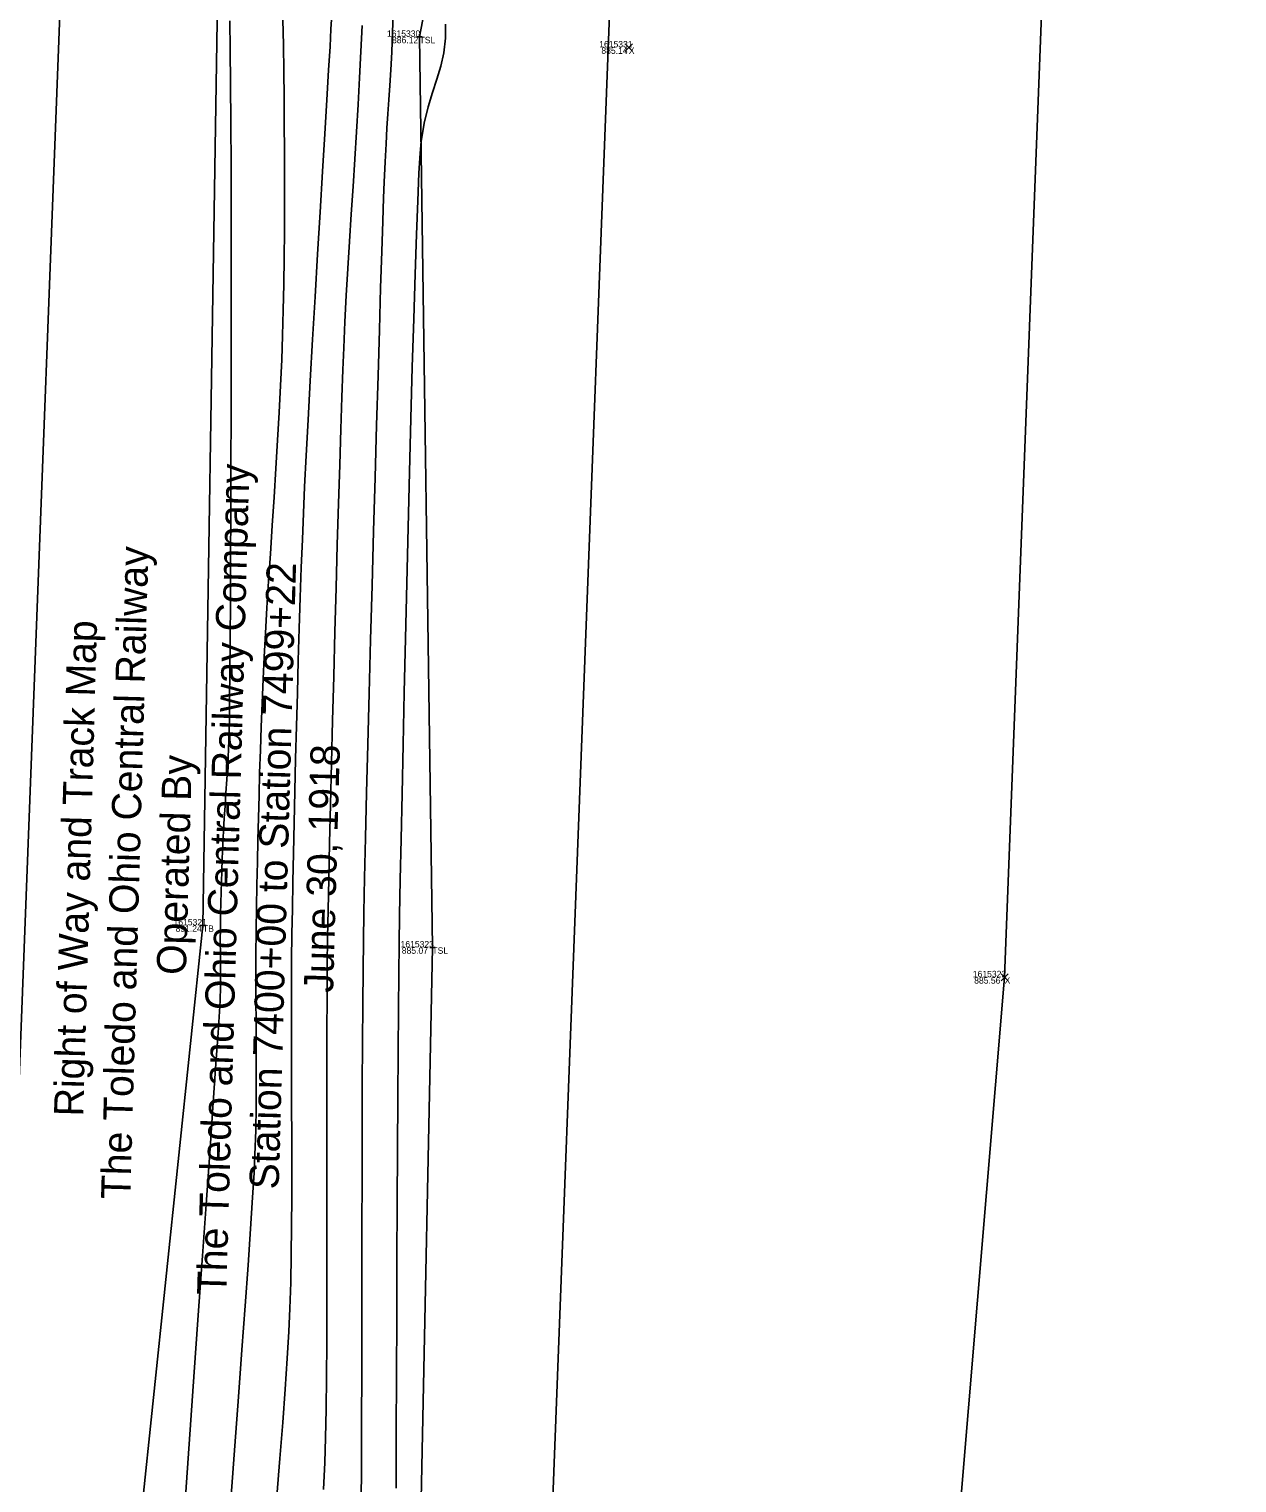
# Model space of a CAD drawing. Extents: x 1957117 to 1971063, y 701601 to 715861.
# Drawn here: x 1962728.7 to 1962794.7, y 702773.8 to 702853.2 of the extents above; entities that cross this region are included whole.
import ezdxf

# ---------------------------------------------------------------- set-up
doc = ezdxf.new("R2010")
doc.units = 0
for name, color, linetype in [('AP_X_Lights', 7, 'Continuous'), ('DT_X_Break_Line', 7, 'Continuous'), ('DT_X_Contour_Major', 7, 'Continuous'), ('DT_X_Contour_Minor', 7, 'Continuous'), ('DT_X_TIN_Hull', 7, 'Continuous'), ('GE_X_CL_20', 7, 'Continuous'), ('PV_P_Drive', 7, 'Continuous'), ('PV_P_Shoulder', 7, 'Continuous'), ('RS_Raster1', 7, 'Continuous'), ('RW_X_Esmt_RR', 7, 'Continuous'), ('RW_X_Text', 7, 'Continuous'), ('SC_Scratch1', 7, 'Continuous')]:
    doc.layers.add(name, color=color, linetype=linetype)

msp = doc.modelspace()

# ---------------------------------------------------------------- linework, layer by layer
at = {"layer": 'AP_X_Lights'}
for p, q in [((1962761.276, 702851.989), (1962761.664, 702852.379)), ((1962761.276, 702852.379), (1962761.664, 702851.989)), ((1962781.801, 702801.188), (1962782.189, 702801.578)), ((1962781.801, 702801.578), (1962782.189, 702801.188))]:
    msp.add_line(p, q, dxfattribs=at)
at = {"layer": 'DT_X_Break_Line'}
for points in [[(1962775.136, 703505.909), (1962781.746, 703450.546), (1962781.126, 703403.871), (1962772.618, 703354.599), (1962766.901, 703307.079), (1962766.998, 703257.586), (1962766.799, 703204.364), (1962764.524, 703155.595), (1962759.673, 703102.271), (1962758.213, 703050.446), (1962755.696, 703003.143), (1962750.431, 702953.017), (1962759.491, 702902.513), (1962750.038, 702852.764), (1962750.74, 702803.015), (1962749.732, 702753.415), (1962752.132, 702702.919), (1962747.065, 702649.147)], [(1962735.623, 702653.941), (1962730.179, 702698.673), (1962732.947, 702753.894), (1962738.207, 702804.216), (1962738.987, 702853.61), (1962736.001, 702904.958), (1962739.593, 702953.751), (1962746.003, 703003.979), (1962748.378, 703053.684), (1962745.135, 703102.004), (1962753.642, 703155.418), (1962750.77, 703204.49), (1962754.665, 703250.528), (1962756.699, 703302.164), (1962759.222, 703352.026), (1962759.063, 703405.067), (1962773.34, 703451.658), (1962770.93, 703504.314)]]:
    msp.add_lwpolyline(points, dxfattribs=at)
at = {"layer": 'DT_X_Contour_Major'}
msp.add_lwpolyline([(1962742.574, 702853.714), (1962742.599, 702852.316), (1962742.621, 702850.896), (1962742.639, 702849.457), (1962742.652, 702848.004), (1962742.661, 702846.542), (1962742.665, 702845.075), (1962742.663, 702843.609), (1962742.656, 702842.147), (1962742.641, 702840.695), (1962742.62, 702839.256), (1962742.592, 702837.836), (1962742.556, 702836.438), (1962742.51, 702835.115), (1962742.448, 702833.71), (1962742.372, 702832.242), (1962742.286, 702830.727), (1962742.191, 702829.181), (1962742.092, 702827.62), (1962741.99, 702826.062), (1962741.889, 702824.523), (1962741.791, 702823.019), (1962741.7, 702821.567), (1962741.617, 702820.184), (1962741.547, 702818.885), (1962741.49, 702817.689), (1962741.436, 702816.36), (1962741.388, 702815.065), (1962741.344, 702813.798), (1962741.305, 702812.552), (1962741.27, 702811.321), (1962741.238, 702810.101), (1962741.209, 702808.884), (1962741.183, 702807.665), (1962741.159, 702806.439), (1962741.137, 702805.198), (1962741.115, 702803.937), (1962741.099, 702802.586), (1962741.095, 702801.319), (1962741.099, 702800.114), (1962741.107, 702798.952), (1962741.116, 702797.81), (1962741.122, 702796.669), (1962741.122, 702795.506), (1962741.113, 702794.302), (1962741.09, 702793.036), (1962741.05, 702791.686), (1962741.003, 702790.704), (1962740.921, 702789.341), (1962740.808, 702787.644), (1962740.669, 702785.661), (1962740.508, 702783.436), (1962740.331, 702781.018), (1962740.141, 702778.451), (1962739.944, 702775.783), (1962739.743, 702773.059)], dxfattribs=at)
msp.add_lwpolyline([(1962742.574, 702853.714), (1962742.599, 702852.316), (1962742.621, 702850.896), (1962742.639, 702849.457), (1962742.652, 702848.004), (1962742.661, 702846.542), (1962742.665, 702845.075), (1962742.663, 702843.609), (1962742.656, 702842.147), (1962742.641, 702840.695), (1962742.62, 702839.256), (1962742.592, 702837.836), (1962742.556, 702836.438), (1962742.51, 702835.115), (1962742.448, 702833.71), (1962742.372, 702832.242), (1962742.286, 702830.727), (1962742.191, 702829.181), (1962742.092, 702827.62), (1962741.99, 702826.062), (1962741.889, 702824.523), (1962741.791, 702823.019), (1962741.7, 702821.567), (1962741.617, 702820.184), (1962741.547, 702818.885), (1962741.49, 702817.689), (1962741.436, 702816.36), (1962741.388, 702815.065), (1962741.344, 702813.798), (1962741.305, 702812.552), (1962741.27, 702811.321), (1962741.238, 702810.101), (1962741.209, 702808.884), (1962741.183, 702807.665), (1962741.159, 702806.439), (1962741.137, 702805.198), (1962741.115, 702803.937), (1962741.099, 702802.586), (1962741.095, 702801.319), (1962741.099, 702800.114), (1962741.107, 702798.952), (1962741.116, 702797.81), (1962741.122, 702796.669), (1962741.122, 702795.506), (1962741.113, 702794.302), (1962741.09, 702793.036), (1962741.05, 702791.686), (1962741.003, 702790.704), (1962740.921, 702789.341), (1962740.808, 702787.644), (1962740.669, 702785.661), (1962740.508, 702783.436), (1962740.331, 702781.018), (1962740.141, 702778.451), (1962739.944, 702775.783), (1962739.743, 702773.059)], dxfattribs=at)
at = {"layer": 'DT_X_Contour_Minor'}
for points in [[(1962748.598, 702853.897), (1962748.569, 702853.055), (1962748.521, 702851.929), (1962748.471, 702850.96), (1962748.42, 702850.105), (1962748.367, 702849.318), (1962748.313, 702848.553), (1962748.26, 702847.765), (1962748.206, 702846.91), (1962748.153, 702845.942), (1962748.101, 702844.816), (1962748.069, 702843.973), (1962748.026, 702842.697), (1962747.973, 702841.038), (1962747.912, 702839.043), (1962747.843, 702836.763), (1962747.769, 702834.245), (1962747.691, 702831.54), (1962747.61, 702828.695), (1962747.528, 702825.761), (1962747.446, 702822.785), (1962747.366, 702819.817), (1962747.288, 702816.906), (1962747.216, 702814.101), (1962747.149, 702811.451), (1962747.09, 702809.004), (1962747.039, 702806.81), (1962746.999, 702804.918), (1962746.971, 702803.376), (1962746.95, 702801.789), (1962746.933, 702799.913), (1962746.92, 702797.794), (1962746.91, 702795.472), (1962746.903, 702792.991), (1962746.897, 702790.395), (1962746.892, 702787.725), (1962746.888, 702785.025), (1962746.884, 702782.339), (1962746.879, 702779.708), (1962746.873, 702777.175), (1962746.865, 702774.785), (1962746.854, 702772.578)], [(1962748.598, 702853.897), (1962748.569, 702853.055), (1962748.521, 702851.929), (1962748.471, 702850.96), (1962748.42, 702850.105), (1962748.367, 702849.318), (1962748.313, 702848.553), (1962748.26, 702847.765), (1962748.206, 702846.91), (1962748.153, 702845.942), (1962748.101, 702844.816), (1962748.069, 702843.973), (1962748.026, 702842.697), (1962747.973, 702841.038), (1962747.912, 702839.043), (1962747.843, 702836.763), (1962747.769, 702834.245), (1962747.691, 702831.54), (1962747.61, 702828.695), (1962747.528, 702825.761), (1962747.446, 702822.785), (1962747.366, 702819.817), (1962747.288, 702816.906), (1962747.216, 702814.101), (1962747.149, 702811.451), (1962747.09, 702809.004), (1962747.039, 702806.81), (1962746.999, 702804.918), (1962746.971, 702803.376), (1962746.95, 702801.789), (1962746.933, 702799.913), (1962746.92, 702797.794), (1962746.91, 702795.472), (1962746.903, 702792.991), (1962746.897, 702790.395), (1962746.892, 702787.725), (1962746.888, 702785.025), (1962746.884, 702782.339), (1962746.879, 702779.708), (1962746.873, 702777.175), (1962746.865, 702774.785), (1962746.854, 702772.578)], [(1962737.245, 702772.738), (1962737.48, 702776.141), (1962737.717, 702779.557), (1962737.952, 702782.92), (1962738.18, 702786.166), (1962738.396, 702789.228), (1962738.594, 702792.041), (1962738.77, 702794.541), (1962738.917, 702796.661), (1962739.032, 702798.338), (1962739.108, 702799.504), (1962739.142, 702800.095), (1962739.163, 702800.89), (1962739.169, 702801.537), (1962739.165, 702802.109), (1962739.159, 702802.682), (1962739.156, 702803.329), (1962739.163, 702804.124), (1962739.175, 702804.833), (1962739.186, 702805.452), (1962739.198, 702806.023), (1962739.212, 702806.587), (1962739.231, 702807.185), (1962739.255, 702807.858), (1962739.287, 702808.647), (1962739.323, 702809.375), (1962739.366, 702810.071), (1962739.414, 702810.757), (1962739.464, 702811.455), (1962739.514, 702812.187), (1962739.561, 702812.975), (1962739.603, 702813.843), (1962739.637, 702814.813), (1962739.651, 702815.493), (1962739.665, 702816.592), (1962739.679, 702818.063), (1962739.693, 702819.859), (1962739.706, 702821.937), (1962739.718, 702824.249), (1962739.729, 702826.75), (1962739.739, 702829.394), (1962739.747, 702832.135), (1962739.752, 702834.928), (1962739.755, 702837.726), (1962739.755, 702840.485), (1962739.752, 702843.157), (1962739.745, 702845.698), (1962739.735, 702848.062), (1962739.72, 702850.202), (1962739.701, 702852.073), (1962739.677, 702853.63)], [(1962737.245, 702772.738), (1962737.48, 702776.141), (1962737.717, 702779.557), (1962737.952, 702782.92), (1962738.18, 702786.166), (1962738.396, 702789.228), (1962738.594, 702792.041), (1962738.77, 702794.541), (1962738.917, 702796.661), (1962739.032, 702798.338), (1962739.108, 702799.504), (1962739.142, 702800.095), (1962739.163, 702800.89), (1962739.169, 702801.537), (1962739.165, 702802.109), (1962739.159, 702802.682), (1962739.156, 702803.329), (1962739.163, 702804.124), (1962739.175, 702804.833), (1962739.186, 702805.452), (1962739.198, 702806.023), (1962739.212, 702806.587), (1962739.231, 702807.185), (1962739.255, 702807.858), (1962739.287, 702808.647), (1962739.323, 702809.375), (1962739.366, 702810.071), (1962739.414, 702810.757), (1962739.464, 702811.455), (1962739.514, 702812.187), (1962739.561, 702812.975), (1962739.603, 702813.843), (1962739.637, 702814.813), (1962739.651, 702815.493), (1962739.665, 702816.592), (1962739.679, 702818.063), (1962739.693, 702819.859), (1962739.706, 702821.937), (1962739.718, 702824.249), (1962739.729, 702826.75), (1962739.739, 702829.394), (1962739.747, 702832.135), (1962739.752, 702834.928), (1962739.755, 702837.726), (1962739.755, 702840.485), (1962739.752, 702843.157), (1962739.745, 702845.698), (1962739.735, 702848.062), (1962739.72, 702850.202), (1962739.701, 702852.073), (1962739.677, 702853.63)], [(1962745.228, 702853.716), (1962745.201, 702853.187), (1962745.148, 702852.243), (1962745.072, 702850.939), (1962744.976, 702849.327), (1962744.864, 702847.463), (1962744.74, 702845.399), (1962744.608, 702843.19), (1962744.471, 702840.889), (1962744.333, 702838.551), (1962744.198, 702836.228), (1962744.069, 702833.974), (1962743.951, 702831.844), (1962743.846, 702829.891), (1962743.76, 702828.169), (1962743.694, 702826.731), (1962743.637, 702825.302), (1962743.58, 702823.764), (1962743.524, 702822.136), (1962743.469, 702820.437), (1962743.416, 702818.687), (1962743.365, 702816.904), (1962743.317, 702815.108), (1962743.271, 702813.317), (1962743.227, 702811.55), (1962743.187, 702809.827), (1962743.151, 702808.166), (1962743.119, 702806.587), (1962743.091, 702805.109), (1962743.067, 702803.75), (1962743.049, 702802.318), (1962743.041, 702800.814), (1962743.038, 702799.252), (1962743.041, 702797.644), (1962743.046, 702796.004), (1962743.053, 702794.345), (1962743.058, 702792.678), (1962743.06, 702791.019), (1962743.058, 702789.379), (1962743.048, 702787.772), (1962743.029, 702786.21), (1962743, 702784.708), (1962742.957, 702783.277), (1962742.9, 702782.025), (1962742.813, 702780.549), (1962742.699, 702778.881), (1962742.564, 702777.05), (1962742.413, 702775.089), (1962742.25, 702773.027)], [(1962745.228, 702853.716), (1962745.201, 702853.187), (1962745.148, 702852.243), (1962745.072, 702850.939), (1962744.976, 702849.327), (1962744.864, 702847.463), (1962744.74, 702845.399), (1962744.608, 702843.19), (1962744.471, 702840.889), (1962744.333, 702838.551), (1962744.198, 702836.228), (1962744.069, 702833.974), (1962743.951, 702831.844), (1962743.846, 702829.891), (1962743.76, 702828.169), (1962743.694, 702826.731), (1962743.637, 702825.302), (1962743.58, 702823.764), (1962743.524, 702822.136), (1962743.469, 702820.437), (1962743.416, 702818.687), (1962743.365, 702816.904), (1962743.317, 702815.108), (1962743.271, 702813.317), (1962743.227, 702811.55), (1962743.187, 702809.827), (1962743.151, 702808.166), (1962743.119, 702806.587), (1962743.091, 702805.109), (1962743.067, 702803.75), (1962743.049, 702802.318), (1962743.041, 702800.814), (1962743.038, 702799.252), (1962743.041, 702797.644), (1962743.046, 702796.004), (1962743.053, 702794.345), (1962743.058, 702792.678), (1962743.06, 702791.019), (1962743.058, 702789.379), (1962743.048, 702787.772), (1962743.029, 702786.21), (1962743, 702784.708), (1962742.957, 702783.277), (1962742.9, 702782.025), (1962742.813, 702780.549), (1962742.699, 702778.881), (1962742.564, 702777.05), (1962742.413, 702775.089), (1962742.25, 702773.027)], [(1962746.899, 702853.386), (1962746.838, 702851.971), (1962746.766, 702850.527), (1962746.685, 702849.06), (1962746.596, 702847.576), (1962746.502, 702846.081), (1962746.406, 702844.579), (1962746.309, 702843.078), (1962746.214, 702841.583), (1962746.123, 702840.099), (1962746.038, 702838.632), (1962745.962, 702837.188), (1962745.897, 702835.774), (1962745.85, 702834.568), (1962745.797, 702833.076), (1962745.739, 702831.336), (1962745.677, 702829.385), (1962745.613, 702827.262), (1962745.547, 702825.006), (1962745.48, 702822.656), (1962745.414, 702820.248), (1962745.349, 702817.823), (1962745.286, 702815.418), (1962745.227, 702813.071), (1962745.172, 702810.822), (1962745.123, 702808.708), (1962745.081, 702806.768), (1962745.046, 702805.04), (1962745.019, 702803.563), (1962745, 702802.03), (1962744.987, 702800.308), (1962744.979, 702798.427), (1962744.976, 702796.42), (1962744.976, 702794.316), (1962744.978, 702792.148), (1962744.98, 702789.947), (1962744.981, 702787.743), (1962744.98, 702785.568), (1962744.976, 702783.453), (1962744.968, 702781.429), (1962744.954, 702779.528), (1962744.933, 702777.779), (1962744.904, 702776.215), (1962744.865, 702774.867), (1962744.799, 702773.4)], [(1962746.899, 702853.386), (1962746.838, 702851.971), (1962746.766, 702850.527), (1962746.685, 702849.06), (1962746.596, 702847.576), (1962746.502, 702846.081), (1962746.406, 702844.579), (1962746.309, 702843.078), (1962746.214, 702841.583), (1962746.123, 702840.099), (1962746.038, 702838.632), (1962745.962, 702837.188), (1962745.897, 702835.774), (1962745.85, 702834.568), (1962745.797, 702833.076), (1962745.739, 702831.336), (1962745.677, 702829.385), (1962745.613, 702827.262), (1962745.547, 702825.006), (1962745.48, 702822.656), (1962745.414, 702820.248), (1962745.349, 702817.823), (1962745.286, 702815.418), (1962745.227, 702813.071), (1962745.172, 702810.822), (1962745.123, 702808.708), (1962745.081, 702806.768), (1962745.046, 702805.04), (1962745.019, 702803.563), (1962745, 702802.03), (1962744.987, 702800.308), (1962744.979, 702798.427), (1962744.976, 702796.42), (1962744.976, 702794.316), (1962744.978, 702792.148), (1962744.98, 702789.947), (1962744.981, 702787.743), (1962744.98, 702785.568), (1962744.976, 702783.453), (1962744.968, 702781.429), (1962744.954, 702779.528), (1962744.933, 702777.779), (1962744.904, 702776.215), (1962744.865, 702774.867), (1962744.799, 702773.4)], [(1962751.455, 702853.449), (1962751.451, 702852.692), (1962751.363, 702851.898), (1962751.202, 702851.163), (1962750.989, 702850.449), (1962750.751, 702849.718), (1962750.51, 702848.932), (1962750.292, 702848.053), (1962750.119, 702847.042), (1962750.063, 702846.399), (1962750.002, 702845.306), (1962749.937, 702843.809), (1962749.867, 702841.955), (1962749.794, 702839.791), (1962749.719, 702837.364), (1962749.643, 702834.721), (1962749.565, 702831.908), (1962749.489, 702828.972), (1962749.413, 702825.961), (1962749.339, 702822.921), (1962749.269, 702819.899), (1962749.201, 702816.942), (1962749.139, 702814.097), (1962749.081, 702811.41), (1962749.03, 702808.929), (1962748.986, 702806.701), (1962748.95, 702804.772), (1962748.923, 702803.189), (1962748.901, 702801.592), (1962748.881, 702799.623), (1962748.863, 702797.331), (1962748.846, 702794.768), (1962748.831, 702791.984), (1962748.817, 702789.03), (1962748.804, 702785.955), (1962748.792, 702782.811), (1962748.78, 702779.647), (1962748.77, 702776.514), (1962748.76, 702773.464)], [(1962751.455, 702853.449), (1962751.451, 702852.692), (1962751.363, 702851.898), (1962751.202, 702851.163), (1962750.989, 702850.449), (1962750.751, 702849.718), (1962750.51, 702848.932), (1962750.292, 702848.053), (1962750.119, 702847.042), (1962750.063, 702846.399), (1962750.002, 702845.306), (1962749.937, 702843.809), (1962749.867, 702841.955), (1962749.794, 702839.791), (1962749.719, 702837.364), (1962749.643, 702834.721), (1962749.565, 702831.908), (1962749.489, 702828.972), (1962749.413, 702825.961), (1962749.339, 702822.921), (1962749.269, 702819.899), (1962749.201, 702816.942), (1962749.139, 702814.097), (1962749.081, 702811.41), (1962749.03, 702808.929), (1962748.986, 702806.701), (1962748.95, 702804.772), (1962748.923, 702803.189), (1962748.901, 702801.592), (1962748.881, 702799.623), (1962748.863, 702797.331), (1962748.846, 702794.768), (1962748.831, 702791.984), (1962748.817, 702789.03), (1962748.804, 702785.955), (1962748.792, 702782.811), (1962748.78, 702779.647), (1962748.77, 702776.514), (1962748.76, 702773.464)]]:
    msp.add_lwpolyline(points, dxfattribs=at)
at = {"layer": 'DT_X_TIN_Hull'}
msp.add_lwpolyline([(1962775.888, 702647.495), (1962778.042, 702697.695), (1962777.816, 702751.499), (1962781.995, 702801.383), (1962785.825, 702901.705), (1962784.091, 702949.602), (1962790.202, 702996.414), (1962788.727, 703101.535), (1962796.63, 703146.099), (1962799.048, 703202.561), (1962802.594, 703299.072), (1962804.686, 703399.836), (1962817.962, 703593.874)], dxfattribs=at)
at = {"layer": 'GE_X_CL_20'}
msp.add_lwpolyline([(1962741.373, 703141.619), (1962697.729, 701998.272)], dxfattribs=at)
at = {"layer": 'PV_P_Drive'}
for p, q in [((1962749.892, 702852.764), (1962750.184, 702852.764)), ((1962750.038, 702852.91), (1962750.038, 702852.618)), ((1962750.038, 702852.764), (1962750.038, 702852.764)), ((1962738.061, 702804.216), (1962738.353, 702804.216)), ((1962738.207, 702804.362), (1962738.207, 702804.07)), ((1962738.207, 702804.216), (1962738.207, 702804.216)), ((1962750.594, 702803.015), (1962750.886, 702803.015)), ((1962750.74, 702803.161), (1962750.74, 702802.869)), ((1962750.74, 702803.015), (1962750.74, 702803.015))]:
    msp.add_line(p, q, dxfattribs=at)
at = {"layer": 'RW_X_Esmt_RR'}
msp.add_lwpolyline([(1962729.176, 702035.621), (1962771.351, 703140.475)], dxfattribs=at)

# ---------------------------------------------------------------- texts
at = {"layer": 'PV_P_Shoulder'}
for s, p in [('886.12', (1962748.534, 702852.414)), ('885.14', (1962759.971, 702851.834)), ('891.24', (1962736.708, 702803.866)), ('885.07', (1962749.067, 702802.665)), ('885.56', (1962780.333, 702801.033))]:
    msp.add_text(s, height=0.35, dxfattribs=at).set_placement(p)
at = {"layer": 'RS_Raster1'}
for s, p in [('1615330', (1962748.258, 702852.764)), ('1615331', (1962759.852, 702852.184)), ('1615321', (1962736.6, 702804.216)), ('1615323', (1962749.001, 702803.015)), ('1615322', (1962780.259, 702801.383))]:
    msp.add_text(s, height=0.35, dxfattribs=at).set_placement(p)
at = {"layer": 'RW_X_Text'}
for s, p in [('The Toledo and Ohio Central Railway Company', (1962739.482, 702783.998)), ('The Toledo and Ohio Central Railway', (1962734.237, 702789.24)), ('Station 7400+00 to Station 7499+22', (1962742.339, 702789.779)), ('Right of Way and Track Map', (1962731.667, 702793.762)), ('Operated By', (1962737.275, 702801.494)), ('June 30, 1918', (1962745.313, 702800.523))]:
    msp.add_text(s, height=1.6, rotation=88.39892, dxfattribs=at).set_placement(p)
at = {"layer": 'SC_Scratch1'}
for s, p in [('TSL', (1962750.038, 702852.414)), ('X', (1962761.47, 702851.834)), ('TB', (1962738.207, 702803.866)), ('TSL', (1962750.74, 702802.665)), ('X', (1962781.995, 702801.033))]:
    msp.add_text(s, height=0.35, dxfattribs=at).set_placement(p)

doc.saveas('drawing.dxf')
